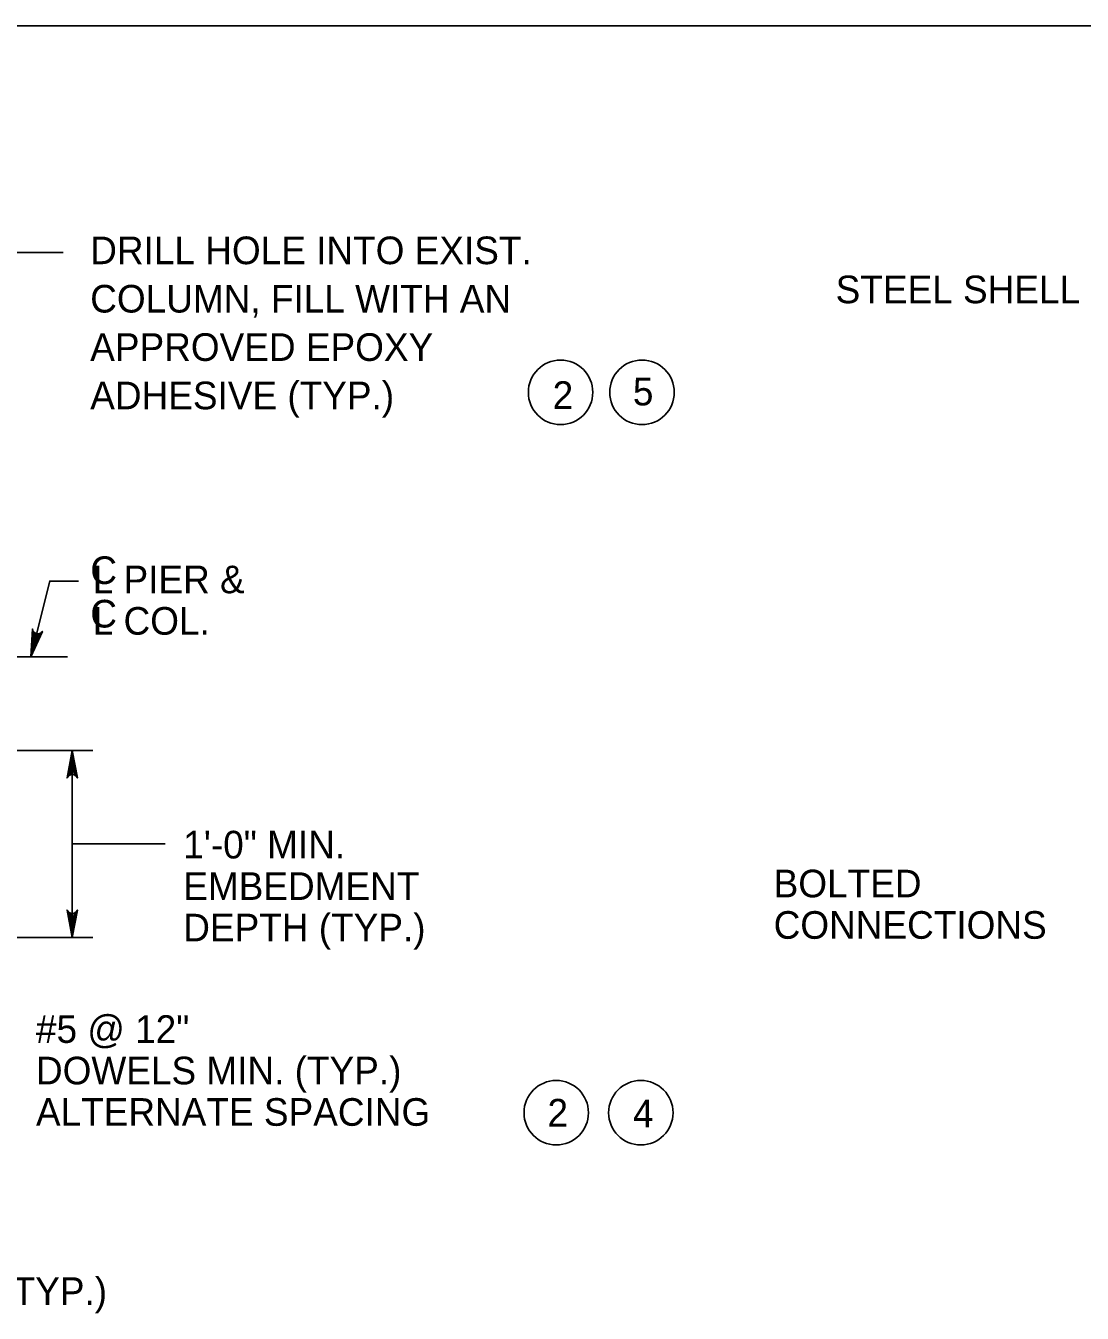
# Model space of a CAD drawing. Extents: x 646165 to 651486, y 296916 to 299292.
# Drawn here: x 650808 to 650922.7, y 297949.5 to 298089.3 of the extents above; entities that cross this region are included whole.
import ezdxf

# ---------------------------------------------------------------- set-up
doc = ezdxf.new("R2010")
doc.units = 0
for name, color, linetype in [('2', 7, 'Continuous'), ('50', 7, 'Continuous'), ('52', 7, 'Continuous'), ('53', 7, 'Continuous')]:
    doc.layers.add(name, color=color, linetype=linetype)

msp = doc.modelspace()

# ---------------------------------------------------------------- linework, layer by layer
at = {"layer": '2'}
msp.add_line((650670.59, 298089.25), (651456.59, 298089.25), dxfattribs=at)
at = {"layer": '50'}
msp.add_line((650703.98, 298020.74), (650812.55, 298020.74), dxfattribs=at)
at = {"layer": '52'}
for p, q in [((650806.7, 298064.64), (650812.07, 298064.64)), ((650783.32, 298010.59), (650815.3, 298010.59)), ((650813.05, 298010.59), (650813.05, 297990.27)), ((650813.05, 298000.43), (650823.12, 298000.43)), ((650791.21, 297990.27), (650815.3, 297990.27))]:
    msp.add_line(p, q, dxfattribs=at)
for points in [[(650808.54, 298020.74), (650810.61, 298028.97), (650813.73, 298028.97)], [(650808.54, 298020.74), (650808.72, 298023.77), (650808.77, 298023.64), (650808.82, 298023.51), (650808.9, 298023.43), (650808.99, 298023.35), (650809.08, 298023.31), (650809.17, 298023.26), (650809.27, 298023.26), (650809.37, 298023.25), (650809.48, 298023.28), (650809.6, 298023.32), (650809.7, 298023.41), (650809.81, 298023.5), (650808.54, 298020.74), (650809.7, 298023.41), (650809.6, 298023.32), (650808.54, 298020.74), (650809.48, 298023.28), (650809.37, 298023.25), (650808.54, 298020.74), (650809.27, 298023.26), (650809.17, 298023.26), (650808.54, 298020.74), (650809.08, 298023.31), (650808.99, 298023.35), (650808.54, 298020.74), (650808.9, 298023.43), (650808.82, 298023.51), (650808.54, 298020.74), (650808.77, 298023.64)], [(650813.05, 298010.59), (650813.61, 298007.6), (650813.45, 298007.83), (650813.25, 298007.95), (650813.05, 298007.99), (650812.85, 298007.95), (650812.65, 298007.83), (650812.49, 298007.6), (650813.05, 298010.59), (650812.65, 298007.83), (650812.85, 298007.95), (650813.05, 298010.59), (650813.05, 298007.99), (650813.25, 298007.95), (650813.05, 298010.59), (650813.45, 298007.83)], [(650813.05, 297990.27), (650813.61, 297993.26), (650813.45, 297993.03), (650813.25, 297992.91), (650813.05, 297992.87), (650812.85, 297992.91), (650812.65, 297993.03), (650812.49, 297993.26), (650813.05, 297990.27), (650812.65, 297993.03), (650812.85, 297992.91), (650813.05, 297990.27), (650813.05, 297992.87), (650813.25, 297992.91), (650813.05, 297990.27), (650813.45, 297993.03)]]:
    msp.add_lwpolyline(points, dxfattribs=at)
for centre in [(650866.06, 298049.46), (650874.9, 298049.46), (650865.59, 297971.26), (650874.77, 297971.26)]:
    msp.add_circle(centre, 3.5, dxfattribs=at)

# ---------------------------------------------------------------- texts
at = {"layer": '53'}
for s, p in [('DRILL HOLE INTO EXIST.', (650815, 298063.37)), ('STEEL SHELL', (650895.92, 298059.13)), ('COLUMN, FILL WITH AN', (650815, 298058.12)), ('APPROVED EPOXY', (650815, 298052.87)), ('ADHESIVE (TYP.)', (650815, 298047.62)), ('2', (650865.2, 298047.66)), ('5', (650873.91, 298048.04)), ('C', (650815.01, 298028.65)), ('L PIER &', (650815.27, 298027.65)), ('C', (650815.01, 298023.93)), ('L COL.', (650815.27, 298023.15)), ('1\'-0" MIN.', (650825.1, 297998.86)), ('EMBEDMENT', (650825.1, 297994.36)), ('BOLTED', (650889.19, 297994.64)), ('CONNECTIONS', (650889.19, 297990.14)), ('DEPTH (TYP.)', (650825.1, 297989.86)), ('#5 @ 12"', (650809.11, 297978.84)), ('DOWELS MIN. (TYP.)', (650809.11, 297974.34)), ('ALTERNATE SPACING', (650809.11, 297969.84)), ('2', (650864.64, 297969.76)), ('4', (650873.92, 297969.69)), ('6" (TYP.)', (650800.47, 297950.39))]:
    msp.add_text(s, height=3, dxfattribs=at).set_placement(p)

doc.saveas('drawing.dxf')
